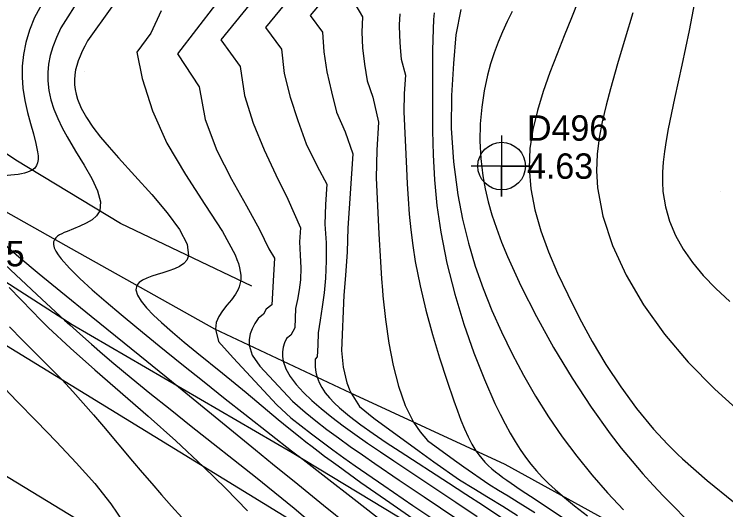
# Model space of a CAD drawing. Extents: x 2356077 to 2359823, y 225951 to 227822.
# Drawn here: x 2356980.8 to 2357050.9, y 227081.9 to 227130.7 of the extents above; entities that cross this region are included whole.
import ezdxf

# ---------------------------------------------------------------- set-up
doc = ezdxf.new("R2010")
doc.units = 0
for name, color, linetype in [('DTM Contours Major', 7, 'Continuous'), ('DTM Contours Minor', 7, 'Continuous'), ('Exist DTM Crownline', 7, 'Continuous'), ('Exist DTM Regular Point CELL', 7, 'Continuous'), ('Exist DTM Regular Point Cogo Elevation', 7, 'Continuous'), ('Exist DTM Regular Point Cogo Number', 7, 'Continuous'), ('Exist Roads EOP', 7, 'Continuous'), ('Exist Roads EOP Cogo Number', 7, 'Continuous'), ('PH Exist DTM Breakline', 7, 'Continuous'), ('PH Exist DTM Point', 7, 'Continuous')]:
    doc.layers.add(name, color=color, linetype=linetype)

msp = doc.modelspace()

# ---------------------------------------------------------------- linework, layer by layer
at = {"layer": 'DTM Contours Major'}
for points in [[(2357008.622, 227133.103), (2357005.547, 227129.366), (2357007.128, 227127.244), (2357007.403, 227124.863), (2357007.967, 227122.519), (2357008.729, 227120.21), (2357009.555, 227117.927), (2357010.636, 227115.721), (2357011.606, 227113.942), (2357011.478, 227111.953), (2357011.407, 227109.995), (2357011.526, 227108.17), (2357011.539, 227106.396), (2357011.457, 227104.684), (2357011.318, 227103.239), (2357011.137, 227101.858), (2357010.938, 227100.547), (2357010.755, 227099.309), (2357010.697, 227098.079), (2357010.632, 227096.937), (2357010.447, 227096.719), (2357010.439, 227096.343), (2357010.45, 227095.979), (2357010.482, 227095.626), (2357010.54, 227095.282), (2357010.626, 227094.945), (2357010.826, 227094.423), (2357011.1, 227093.914), (2357011.445, 227093.412), (2357011.856, 227092.916), (2357012.327, 227092.421), (2357012.854, 227091.925), (2357013.837, 227091.095), (2357014.941, 227090.252), (2357016.15, 227089.393), (2357017.444, 227088.519), (2357018.805, 227087.627), (2357023.577, 227084.549), (2357025.291, 227083.433), (2357027.011, 227082.3), (2357028.725, 227081.152)], [(2356987.397, 227132.533), (2356985.402, 227129.329), (2356984.963, 227128.391), (2356984.617, 227127.487), (2356984.363, 227126.612), (2356984.198, 227125.762), (2356984.118, 227124.931), (2356984.122, 227124.116), (2356984.226, 227123.179), (2356984.429, 227122.254), (2356984.72, 227121.337), (2356985.089, 227120.424), (2356985.526, 227119.512), (2356986.019, 227118.598), (2356986.852, 227117.194), (2356987.696, 227115.815), (2356988.453, 227114.499), (2356989.026, 227113.285), (2356989.316, 227112.211), (2356989.225, 227111.314), (2356988.928, 227110.84), (2356988.474, 227110.442), (2356987.91, 227110.104), (2356987.281, 227109.812), (2356986.012, 227109.302), (2356985.743, 227109.186), (2356985.494, 227109.067), (2356985.27, 227108.945), (2356985.076, 227108.816), (2356984.916, 227108.678), (2356984.795, 227108.529), (2356984.69, 227108.277), (2356984.68, 227107.996), (2356984.756, 227107.685), (2356984.912, 227107.345), (2356985.141, 227106.978), (2356985.435, 227106.582), (2356986.241, 227105.666), (2356987.27, 227104.645), (2356988.484, 227103.537), (2356989.848, 227102.356), (2356991.326, 227101.118), (2356992.88, 227099.841), (2356995.094, 227098.04), (2356997.325, 227096.239), (2356999.513, 227094.484), (2357001.596, 227092.824), (2357003.515, 227091.304), (2357006.097, 227089.277), (2357008.13, 227087.704), (2357009.255, 227086.837), (2357011.499, 227085.101), (2357014.275, 227082.94), (2357017.441, 227080.463)], [(2357024.797, 227131.151), (2357024.284, 227128.646), (2357024.082, 227125.845), (2357023.869, 227122.696), (2357023.832, 227119.457), (2357024.061, 227116.161), (2357024.488, 227112.91), (2357024.953, 227110.492), (2357025.529, 227108.151), (2357026.209, 227105.879), (2357026.983, 227103.667), (2357027.844, 227101.509), (2357028.781, 227099.395), (2357029.831, 227097.24), (2357030.954, 227095.128), (2357032.153, 227093.062), (2357033.427, 227091.045), (2357034.776, 227089.082), (2357036.2, 227087.173), (2357037.692, 227085.331), (2357039.234, 227083.559), (2357040.8, 227081.869)], [(2356979.245, 227094.453), (2356981.08, 227092.581), (2356983.002, 227090.613), (2356984.973, 227088.569), (2356986.913, 227086.509), (2356988.742, 227084.458), (2356990.334, 227082.48), (2356991.563, 227080.637), (2356992.304, 227078.993), (2356992.431, 227077.611), (2356992.304, 227077.188), (2356992.085, 227076.804), (2356991.779, 227076.455), (2356991.39, 227076.138), (2356990.923, 227075.85), (2356990.382, 227075.586), (2356988.41, 227074.941), (2356985.963, 227074.503), (2356983.162, 227074.293), (2356980.13, 227074.334)]]:
    msp.add_lwpolyline(points, dxfattribs=at)
at = {"layer": 'DTM Contours Minor'}
for points in [[(2357012.488, 227133.587), (2357009.943, 227130.562), (2357011.175, 227128.907), (2357011.298, 227126.97), (2357011.596, 227125.014), (2357012.038, 227123.038), (2357012.531, 227121.028), (2357013.404, 227119.103), (2357014.142, 227116.93), (2357013.674, 227109.624), (2357013.589, 227107.276), (2357013.438, 227104.971), (2357013.279, 227103.011), (2357013.024, 227097.557), (2357013.19, 227095.921), (2357013.561, 227094.397), (2357013.689, 227094.044), (2357013.832, 227093.698), (2357013.992, 227093.359), (2357014.823, 227092.039), (2357016.234, 227090.91), (2357020.675, 227087.65), (2357022.12, 227086.599), (2357024.661, 227084.837), (2357026.057, 227083.969), (2357027.499, 227083.105), (2357028.94, 227082.228), (2357030.379, 227081.332)], [(2356984.425, 227133.308), (2356982.806, 227130.348), (2356982.315, 227129.1), (2356981.958, 227127.891), (2356981.725, 227126.719), (2356981.606, 227125.581), (2356981.589, 227124.475), (2356981.665, 227123.4), (2356981.852, 227122.184), (2356982.112, 227121.019), (2356982.406, 227119.918), (2356982.697, 227118.894), (2356982.947, 227117.96), (2356983.118, 227117.129), (2356983.163, 227116.74), (2356983.166, 227116.385), (2356983.118, 227116.065), (2356983.009, 227115.782), (2356982.831, 227115.537), (2356982.574, 227115.332), (2356982.361, 227115.221), (2356982.113, 227115.126), (2356981.835, 227115.044), (2356981.529, 227114.976), (2356981.199, 227114.917), (2356980.848, 227114.868), (2356979.799, 227114.763)], [(2357004.753, 227132.632), (2357001.154, 227128.166), (2357003.073, 227125.524), (2357003.485, 227122.684), (2357004.332, 227119.956), (2357005.426, 227117.345), (2357006.581, 227114.854), (2357007.758, 227112.488), (2357008.987, 227109.663), (2357008.897, 227108.264), (2357008.978, 227106.95), (2357009.035, 227105.71), (2357008.991, 227104.529), (2357008.874, 227103.542), (2357008.699, 227102.601), (2357008.52, 227101.692), (2357008.431, 227099.814), (2357008.047, 227099.088), (2357007.63, 227098.766), (2357007.414, 227098.34), (2357007.305, 227097.882), (2357007.24, 227097.429), (2357007.231, 227096.975), (2357007.29, 227096.518), (2357007.542, 227095.775), (2357007.972, 227095.013), (2357008.56, 227094.235), (2357009.281, 227093.445), (2357010.116, 227092.648), (2357011.04, 227091.846), (2357012.082, 227091.007), (2357013.192, 227090.164), (2357014.363, 227089.315), (2357015.59, 227088.457), (2357016.866, 227087.586), (2357018.185, 227086.7), (2357024.307, 227082.62), (2357026.405, 227081.207)], [(2357047.926, 227132.546), (2357047.262, 227129.069), (2357046.537, 227125.653), (2357045.83, 227122.397), (2357045.22, 227119.397), (2357045.016, 227118.255), (2357044.85, 227117.167), (2357044.727, 227116.126), (2357044.656, 227115.124), (2357044.643, 227114.154), (2357044.695, 227113.211), (2357044.929, 227111.731), (2357045.344, 227110.297), (2357045.933, 227108.905), (2357046.687, 227107.554), (2357047.601, 227106.237), (2357048.665, 227104.953), (2357049.902, 227103.666), (2357051.275, 227102.392)], [(2357000.635, 227131.657), (2356996.887, 227126.797), (2356999.009, 227123.528), (2356999.611, 227120.312), (2357000.757, 227117.271), (2357002.196, 227114.432), (2357003.677, 227111.826), (2357004.949, 227109.482), (2357005.875, 227107.568), (2357006.45, 227106.669), (2357006.306, 227104.418), (2357006.272, 227103.815), (2357006.19, 227102.08), (2357005.632, 227101.646), (2357005.358, 227101.158), (2357004.819, 227100.716), (2357004.518, 227100.215), (2357004.254, 227099.711), (2357004.054, 227099.195), (2357003.945, 227098.657), (2357003.955, 227098.09), (2357004.252, 227097.117), (2357004.998, 227096.02), (2357008.209, 227092.59), (2357009.453, 227091.492), (2357010.513, 227090.644), (2357011.607, 227089.805), (2357012.736, 227088.968), (2357013.9, 227088.13), (2357015.099, 227087.286), (2357016.333, 227086.431), (2357018.717, 227084.802), (2357021.173, 227083.143), (2357026.093, 227079.828)], [(2357014.365, 227131.721), (2357015.095, 227130.437), (2357015.028, 227128.915), (2357015.121, 227127.362), (2357015.319, 227125.765), (2357015.572, 227124.11), (2357016.139, 227122.527), (2357016.687, 227120.051), (2357016.51, 227117.282), (2357016.459, 227114.57), (2357016.714, 227109.047), (2357016.863, 227106.304), (2357016.977, 227104.628), (2357017.067, 227103.519), (2357017.116, 227102.965), (2357017.365, 227100.611), (2357017.691, 227098.308), (2357018.113, 227096.103), (2357018.648, 227094.041), (2357019.314, 227092.167), (2357020.129, 227090.527), (2357020.78, 227089.556), (2357021.512, 227088.709), (2357024.171, 227086.756), (2357025.078, 227086.12), (2357027.563, 227084.398), (2357028.485, 227083.815), (2357029.443, 227083.245), (2357030.43, 227082.648), (2357032.085, 227081.617)], [(2357036.393, 227132.068), (2357035.671, 227130.331), (2357034.965, 227128.567), (2357034.27, 227126.785), (2357033.567, 227124.941), (2357032.909, 227123.086), (2357032.335, 227121.22), (2357031.883, 227119.341), (2357031.595, 227117.447), (2357031.508, 227115.538), (2357031.667, 227113.494), (2357032.063, 227111.433), (2357032.661, 227109.359), (2357033.426, 227107.273), (2357034.322, 227105.177), (2357035.314, 227103.075), (2357036.484, 227100.759), (2357037.737, 227098.458), (2357039.083, 227096.193), (2357040.53, 227093.986), (2357042.088, 227091.857), (2357043.766, 227089.828), (2357044.218, 227089.324), (2357044.68, 227088.827), (2357045.152, 227088.337), (2357045.634, 227087.851), (2357046.127, 227087.37), (2357046.632, 227086.892), (2357049.062, 227084.756), (2357051.642, 227082.68)], [(2356990.406, 227131.417), (2356988.041, 227128.055), (2356987.754, 227127.542), (2356987.504, 227127.047), (2356987.289, 227126.568), (2356987.11, 227126.102), (2356986.966, 227125.651), (2356986.857, 227125.21), (2356986.774, 227124.71), (2356986.738, 227124.222), (2356986.747, 227123.742), (2356986.8, 227123.269), (2356986.897, 227122.799), (2356987.035, 227122.329), (2356987.413, 227121.422), (2356987.927, 227120.501), (2356988.563, 227119.56), (2356989.308, 227118.593), (2356990.146, 227117.594), (2356991.065, 227116.555), (2356992.699, 227114.759), (2356994.352, 227112.924), (2356995.866, 227111.133), (2356997.083, 227109.473), (2356997.842, 227108.027), (2356997.986, 227106.879), (2356997.81, 227106.474), (2356997.5, 227106.137), (2356997.082, 227105.855), (2356996.583, 227105.617), (2356996.031, 227105.411), (2356995.451, 227105.224), (2356994.891, 227105.051), (2356994.353, 227104.876), (2356993.861, 227104.692), (2356993.436, 227104.488), (2356993.102, 227104.259), (2356992.882, 227103.993), (2356992.791, 227103.541), (2356992.944, 227103.011), (2356993.306, 227102.412), (2356993.843, 227101.758), (2356994.518, 227101.058), (2356995.298, 227100.325), (2356996.384, 227099.365), (2356997.554, 227098.377), (2356998.784, 227097.368), (2357001.319, 227095.326), (2357002.573, 227094.308), (2357003.651, 227093.419), (2357006.801, 227090.788), (2357007.865, 227089.915), (2357008.955, 227089.039), (2357009.539, 227088.58), (2357010.135, 227088.118), (2357010.747, 227087.65), (2357011.376, 227087.177), (2357012.024, 227086.695), (2357012.695, 227086.203), (2357014.948, 227084.587), (2357017.359, 227082.895), (2357022.319, 227079.445)], [(2356995.27, 227131.021), (2356994.267, 227128.834), (2356992.89, 227126.949), (2356993.423, 227124.351), (2356994.421, 227121.159), (2356995.847, 227117.999), (2356997.661, 227114.892), (2356999.577, 227111.947), (2357001.305, 227109.275), (2357002.558, 227106.985), (2357002.742, 227106.543), (2357002.889, 227106.124), (2357002.999, 227105.726), (2357003.073, 227105.349), (2357003.111, 227104.992), (2357003.113, 227104.653), (2357003.085, 227104.37), (2357003.031, 227104.098), (2357002.954, 227103.838), (2357002.854, 227103.587), (2357002.733, 227103.344), (2357002.593, 227103.109), (2357002.194, 227102.56), (2357001.751, 227102.027), (2357001.317, 227101.489), (2357000.947, 227100.928), (2357000.696, 227100.326), (2357000.619, 227099.663), (2357000.935, 227098.461), (2357002.355, 227096.853), (2357006.686, 227092.226), (2357008.043, 227090.948), (2357009.053, 227090.145), (2357010.079, 227089.354), (2357011.122, 227088.571), (2357012.185, 227087.791), (2357013.268, 227087.011), (2357014.374, 227086.228), (2357017.196, 227084.269), (2357020.078, 227082.309), (2357022.93, 227080.393)], [(2357022.149, 227130.814), (2357022.103, 227130.15), (2357022.058, 227129.203), (2357022.03, 227128.197), (2357022.013, 227127.128), (2357022.001, 227124.783), (2357021.992, 227121.427), (2357022.007, 227119.199), (2357022.068, 227116.842), (2357022.203, 227114.379), (2357022.439, 227111.835), (2357022.804, 227109.234), (2357023.412, 227106.17), (2357024.189, 227103.123), (2357025.093, 227100.157), (2357026.082, 227097.333), (2357027.115, 227094.714), (2357028.149, 227092.363), (2357028.65, 227091.316), (2357029.145, 227090.344), (2357029.639, 227089.44), (2357030.136, 227088.598), (2357030.639, 227087.813), (2357031.154, 227087.078), (2357031.683, 227086.388), (2357032.234, 227085.732), (2357032.813, 227085.1), (2357033.428, 227084.484), (2357034.084, 227083.873), (2357034.789, 227083.257), (2357035.978, 227082.283), (2357037.271, 227081.283)], [(2357029.83, 227130.969), (2357029.339, 227129.972), (2357028.879, 227128.959), (2357028.454, 227127.927), (2357028.067, 227126.871), (2357027.72, 227125.786), (2357027.416, 227124.668), (2357027.085, 227123.126), (2357026.843, 227121.526), (2357026.7, 227119.879), (2357026.665, 227118.195), (2357026.745, 227116.484), (2357026.949, 227114.755), (2357027.179, 227113.494), (2357027.479, 227112.222), (2357027.848, 227110.928), (2357028.286, 227109.606), (2357028.793, 227108.246), (2357029.369, 227106.841), (2357030.692, 227103.94), (2357032.229, 227100.918), (2357033.929, 227097.862), (2357035.743, 227094.858), (2357037.618, 227091.994), (2357039.505, 227089.356), (2357040.586, 227087.959), (2357041.652, 227086.657), (2357042.704, 227085.44), (2357043.739, 227084.297), (2357044.756, 227083.219), (2357045.755, 227082.194), (2357046.928, 227081.021)], [(2357041.721, 227130.824), (2357040.96, 227128.319), (2357040.221, 227125.813), (2357039.525, 227123.346), (2357039.092, 227121.714), (2357038.712, 227120.104), (2357038.412, 227118.5), (2357038.217, 227116.889), (2357038.153, 227115.255), (2357038.245, 227113.583), (2357038.764, 227110.786), (2357039.719, 227107.9), (2357041.074, 227104.973), (2357042.79, 227102.053), (2357044.832, 227099.189), (2357047.162, 227096.429), (2357049.797, 227093.753), (2357052.595, 227091.24)], [(2357018.777, 227130.708), (2357018.731, 227129.639), (2357018.752, 227128.543), (2357018.816, 227127.413), (2357018.898, 227126.243), (2357019.329, 227124.682), (2357019.213, 227122.872), (2357019.179, 227121.073), (2357019.431, 227115.485), (2357019.508, 227113.995), (2357019.599, 227112.497), (2357019.714, 227110.986), (2357019.863, 227109.456), (2357020.056, 227107.903), (2357020.302, 227106.321), (2357020.77, 227103.938), (2357021.345, 227101.531), (2357021.995, 227099.147), (2357022.691, 227096.834), (2357023.402, 227094.64), (2357024.1, 227092.614), (2357024.453, 227091.629), (2357024.801, 227090.707), (2357025.149, 227089.85), (2357025.505, 227089.061), (2357025.875, 227088.342), (2357026.265, 227087.695), (2357026.547, 227087.294), (2357026.844, 227086.924), (2357027.157, 227086.577), (2357027.488, 227086.248), (2357027.839, 227085.931), (2357028.212, 227085.622), (2357028.564, 227085.347), (2357028.935, 227085.07), (2357029.327, 227084.789), (2357029.74, 227084.501), (2357030.633, 227083.897), (2357032.195, 227082.858), (2357035.791, 227080.474)], [(2356979.334, 227108.476), (2356981.27, 227106.789), (2356983.271, 227105.121), (2356985.403, 227103.375), (2356988.392, 227100.955), (2356993.188, 227097.084), (2356996.993, 227093.991), (2357004.568, 227087.785), (2357006.248, 227086.414), (2357008.733, 227084.393), (2357011.271, 227082.338), (2357013.786, 227080.308)], [(2356978.205, 227107.587), (2356980.958, 227105.007), (2356983.528, 227102.62), (2356985.756, 227100.571), (2356986.289, 227100.084), (2356987.269, 227099.196), (2356988.406, 227098.186), (2356989.503, 227097.234), (2356990.63, 227096.279), (2356992.32, 227094.881), (2356994.171, 227093.379), (2356996.155, 227091.788), (2356998.243, 227090.128), (2357004.562, 227085.128), (2357006.486, 227083.586), (2357008.361, 227082.051), (2357010.155, 227080.533)], [(2356980.313, 227103.758), (2356982.601, 227101.395), (2356983.364, 227100.624), (2356984.154, 227099.847), (2356986.339, 227097.808), (2356988.748, 227095.669), (2356994.003, 227091.092), (2356996.731, 227088.658), (2356999.446, 227086.129), (2357001.637, 227083.977), (2357003.783, 227081.774)], [(2356980.335, 227099.904), (2356981.628, 227098.594), (2356984.25, 227095.977), (2356985.525, 227094.666), (2356986.586, 227093.527), (2356987.611, 227092.385), (2356988.609, 227091.239), (2356989.587, 227090.09), (2356992.452, 227086.678), (2356993.393, 227085.568), (2356994.347, 227084.458), (2356995.316, 227083.347), (2356996.305, 227082.236), (2356997.316, 227081.125)]]:
    msp.add_lwpolyline(points, dxfattribs=at)
at = {"layer": 'Exist DTM Crownline'}
msp.add_lwpolyline([(2357542.756, 226741.609), (2357459.889, 226792.427), (2357374.177, 226844.74), (2357291.426, 226895.083), (2357208.118, 226946.275), (2357125.882, 226996.539), (2357045.017, 227045.595), (2356966.337, 227093.498), (2356883.413, 227143.712), (2356799.704, 227194.618), (2356722.637, 227241.528), (2356636.765, 227293.74), (2356553.053, 227344.465), (2356470.397, 227394.758), (2356383.201, 227447.638), (2356299.889, 227498.478), (2356223.248, 227545.375)], dxfattribs=at)
at = {"layer": 'Exist DTM Regular Point CELL'}
msp.add_lwpolyline([(2357028.809, 227118.73), (2357028.809, 227112.73), (2357028.809, 227115.73), (2357031.809, 227115.73), (2357025.809, 227115.73)], dxfattribs=at)
msp.add_circle((2357028.809, 227115.73), 2.344, dxfattribs=at)
at = {"layer": 'Exist Roads EOP'}
msp.add_lwpolyline([(2357548.158, 226751.097), (2357465.654, 226801.744), (2357379.741, 226854.27), (2357296.317, 226905.048), (2357214.489, 226955.136), (2357131.706, 227005.719), (2357050.471, 227054.837), (2356971.347, 227103.361), (2356888.766, 227153.021), (2356805.008, 227204.071), (2356729.232, 227250.322), (2356641.873, 227303.321), (2356558.204, 227353.943), (2356475.441, 227404.348), (2356389.192, 227456.864), (2356305.906, 227507.596), (2356229.771, 227554.142)], dxfattribs=at)
at = {"layer": 'PH Exist DTM Breakline'}
for points in [[(2357004.214, 227103.914), (2356991.287, 227110.068), (2356980.978, 227116.297), (2356970.473, 227123.347), (2356961.286, 227132.494), (2356948.905, 227141.558), (2356935.397, 227149.152), (2356921.407, 227156.77), (2356909.769, 227164.171), (2356894.659, 227173.593), (2356880.876, 227181.799), (2356863.452, 227192.924), (2356849.479, 227201.151), (2356841.501, 227207.716)], [(2357155.348, 226996.955), (2357128.448, 227014.182), (2357101.337, 227031.473), (2357077.603, 227046.254), (2357053.666, 227060.059), (2357032.869, 227072.571), (2357008.169, 227087.493), (2356986.501, 227100.092), (2356962.443, 227115.551), (2356940.024, 227128.271), (2356918.699, 227141.164), (2356897.865, 227153.843), (2356874.115, 227168.2), (2356855.847, 227178.772), (2356834.49, 227192.255)], [(2356945.059, 227135.06), (2356958.825, 227125.117), (2356972.695, 227115.332), (2356986.414, 227107.619), (2357000.544, 227099.698), (2357013.925, 227093.39), (2357029.127, 227086.374), (2357045.762, 227077.215), (2357060.558, 227068.898), (2357073.945, 227061.348), (2357089.166, 227049.636), (2357106.174, 227040.067), (2357123.678, 227030.226), (2357139.456, 227020.451), (2357150.729, 227012.126), (2357158.803, 227005.816)]]:
    msp.add_lwpolyline(points, dxfattribs=at)
at = {"layer": 'PH Exist DTM Point'}
for p, q in [((2356987.761, 227124.996), (2356987.761, 227124.996)), ((2357050.4, 227113.182), (2357050.4, 227113.182)), ((2357016.736, 227105.086), (2357016.736, 227105.086)), ((2357044.925, 227088.747), (2357044.925, 227088.747))]:
    msp.add_line(p, q, dxfattribs=at)

# ---------------------------------------------------------------- texts
at = {"layer": 'Exist DTM Regular Point Cogo Elevation'}
msp.add_text('4.63', height=2.5, dxfattribs=at).set_placement((2357031.309, 227114.48))
at = {"layer": 'Exist DTM Regular Point Cogo Number'}
msp.add_text('D496', height=2.5, dxfattribs=at).set_placement((2357031.309, 227118.23))
at = {"layer": 'Exist Roads EOP Cogo Number'}
msp.add_text('D105', height=2.5, dxfattribs=at).set_placement((2356973.847, 227105.861))

doc.saveas('drawing.dxf')
